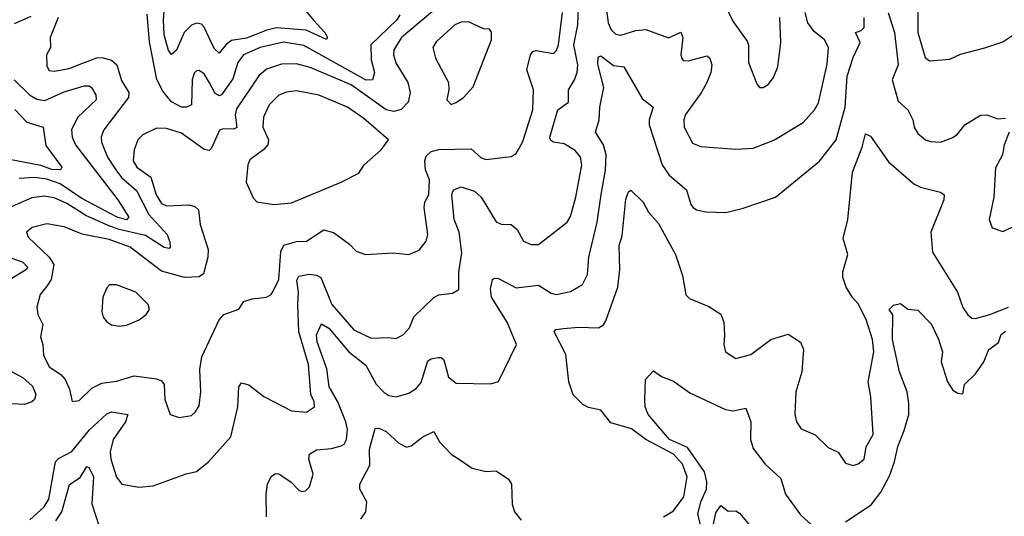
# Model space of a CAD drawing. Extents: x 1552294 to 1694791, y 811929 to 917222.
# Tile 270 of 643: x 1583357 to 1587301, y 902147 to 904136. Entities that reach past the tile are written whole.
import ezdxf

# ---------------------------------------------------------------- set-up
doc = ezdxf.new("R2010")
doc.units = 0

msp = doc.modelspace()

# ---------------------------------------------------------------- linework, layer by layer
at = {"layer": '0CON10XD'}
for points in [[(1585693.4, 904275), (1585713.4, 904123.4), (1585725.4, 904095), (1585745, 904077.7), (1585764.1, 904074.1), (1585825, 904092.8), (1585865, 904096.1), (1585955, 904063.2), (1586005.6, 904085.6), (1586013.5, 904065), (1586005.5, 903995.5), (1586008.8, 903981.2), (1586015, 903973.1), (1586035, 903971.8), (1586110.9, 903990.9), (1586121.6, 903981.6), (1586128.6, 903955), (1586125.3, 903925), (1586109.3, 903885), (1586086.7, 903843.3), (1586024.1, 903755.9), (1586016.5, 903735), (1586018.9, 903705), (1586051.7, 903641.7), (1586085, 903628.1), (1586225, 903616.9), (1586295, 903621.9), (1586377, 903653), (1586495.2, 903724.7), (1586541.1, 903775), (1586556.5, 903803.5), (1586591.7, 903958.3), (1586596, 904025), (1586580, 904055), (1586539.1, 904089.1), (1586513.9, 904123.9), (1586503.2, 904165)], [(1584482.9, 904195), (1584533.6, 904133.6), (1584579.1, 904085), (1584589.4, 904065), (1584585, 904056.2), (1584504.6, 904094.6), (1584385, 904103), (1584346.2, 904093.8), (1584265, 904061.5), (1584205, 904052.3), (1584183.1, 904036.9), (1584155, 904001.8), (1584135, 904020.4), (1584095, 904106.5), (1584085, 904117.7), (1584065, 904122), (1584045, 904114.1), (1584015, 904084.7), (1583985, 904013.8), (1583965, 903997.1), (1583952.5, 904012.5), (1583935.2, 904075), (1583932.6, 904135), (1583941, 904235)], [(1585043.5, 904196.5), (1584886.5, 904065), (1584855.7, 904015), (1584854.2, 903995), (1584862.9, 903962.9), (1584911.1, 903885), (1584921.4, 903845), (1584912.4, 903805), (1584884.1, 903775.9), (1584855, 903768.6), (1584825, 903774.3), (1584685, 903875.5), (1584520.5, 903945), (1584465, 903959.8), (1584405, 903957.5), (1584345, 903937.2), (1584315, 903910.8), (1584225, 903778.9), (1584220.2, 903755), (1584226.1, 903703.9), (1584215, 903697.6), (1584171.8, 903698.2), (1584157.1, 903692.9), (1584125, 903621.9), (1584115, 903612.7), (1584095, 903616.7), (1584005, 903681.6), (1583945, 903699.7), (1583905, 903701.8), (1583849.4, 903675), (1583830.4, 903655), (1583814.8, 903615.3), (1583810.6, 903570.6), (1583825.8, 903545), (1583881.6, 903505), (1583902.8, 903435), (1583925, 903399.7), (1583945, 903390.9), (1584035, 903394.7), (1584058.2, 903388.2), (1584072.9, 903375), (1584079.7, 903315), (1584111.2, 903215), (1584110, 903185), (1584092.6, 903117.4), (1584075, 903106), (1584016.3, 903103.7), (1583925, 903129), (1583799.5, 903225), (1583715, 903255.9), (1583606.6, 903276.6), (1583535, 903306.9), (1583465, 903318.2), (1583406.8, 903303.2), (1583384, 903285), (1583390, 903265), (1583474.1, 903184.1), (1583494, 903155), (1583483.2, 903095), (1583465, 903068.5)], [(1583397.3, 902132.7), (1583454.7, 902185), (1583473.5, 902215), (1583500.2, 902365), (1583511.5, 902378.5), (1583565, 902405.7), (1583636.8, 902493.2), (1583705, 902556.9), (1583725, 902564.7), (1583789.2, 902555), (1583780.4, 902525), (1583730.5, 902455), (1583718.8, 902405), (1583722, 902375), (1583745, 902303.8), (1583765.5, 902275.5), (1583833.7, 902263.7), (1583891.1, 902268.9), (1584023.6, 902316.4), (1584065, 902325.6), (1584113.5, 902365), (1584201.9, 902465), (1584230.4, 902585), (1584234.3, 902665), (1584245, 902681.2), (1584275, 902673.3), (1584335, 902626.2), (1584445, 902569.2), (1584505, 902564.4), (1584536.9, 902585), (1584536.2, 902605), (1584522.9, 902635), (1584513.3, 902755), (1584475.2, 902885), (1584470.4, 902995), (1584474.1, 903045), (1584467.2, 903092.8), (1584475, 903108.6), (1584515, 903117), (1584545, 903112.7), (1584562.9, 903102.9), (1584607, 902995), (1584695, 902894.3), (1584765, 902860.5), (1584832.3, 902862.3), (1584865, 902859.6), (1584894.4, 902875), (1584917.7, 902902.3), (1584935, 902945.6), (1585015, 903023.6), (1585035, 903033.8), (1585089.8, 903040.2), (1585115.3, 903054.7), (1585115.4, 903124.6), (1585128.2, 903201.8), (1585116.5, 903285), (1585097.4, 903335), (1585087.5, 903435), (1585094.6, 903455), (1585125, 903467), (1585178.6, 903448.6), (1585205.4, 903425), (1585265, 903325.8), (1585285, 903316.9), (1585325, 903316.1), (1585349.5, 903295), (1585375, 903249.1), (1585405, 903235.6), (1585435, 903235.6), (1585549.5, 903325), (1585562.7, 903347.3), (1585584.7, 903425), (1585608.2, 903555), (1585603.3, 903585), (1585581.8, 903611.8), (1585538.1, 903638.1), (1585495, 903645.3), (1585483.6, 903653.6), (1585480, 903665), (1585512.1, 903775), (1585555.7, 903805), (1585554.4, 903855), (1585579.5, 903895), (1585589.3, 903925), (1585591.9, 903955), (1585576.2, 904035), (1585592.1, 904115), (1585595.6, 904195)], [(1583510.2, 904145), (1583478.9, 904065), (1583479.5, 904025), (1583464.4, 903995), (1583465, 903950), (1583475, 903933.1), (1583495, 903929.6), (1583555, 903940.8), (1583605, 903960.4), (1583665, 903983), (1583685, 903984.8), (1583725, 903974.2), (1583745.8, 903955), (1583765, 903892.5), (1583793.2, 903845), (1583792.4, 903825), (1583693.8, 903695), (1583683.6, 903666.4), (1583684.7, 903645), (1583708.9, 903585), (1583741.5, 903535), (1583765, 903503.8), (1583825, 903451.4), (1583873.5, 903355), (1583946.7, 903275), (1583958.5, 903245), (1583959.2, 903225), (1583955, 903220), (1583935, 903223.2), (1583861.2, 903271.2), (1583755, 903295.5), (1583711.4, 903311.4), (1583621.9, 903351.9), (1583545, 903399.8), (1583495, 903422.6), (1583455, 903429.5), (1583405, 903422.9), (1583305, 903378.4)], [(1583401.1, 904148.9), (1583335, 904119.3)], [(1583465, 903068.5), (1583438.5, 903035), (1583425.4, 902985), (1583429.1, 902955), (1583448.9, 902915), (1583439.6, 902865), (1583449.1, 902835), (1583452.4, 902792.4), (1583475.3, 902745.3), (1583521.9, 902715), (1583538.2, 902695), (1583556.4, 902656.4), (1583566.2, 902606.2), (1583595, 902610), (1583645, 902660), (1583685, 902680), (1583745, 902687.5), (1583815, 902709.2), (1583905, 902697.7), (1583925, 902690), (1583935.5, 902675), (1583937.5, 902615), (1583960, 902555), (1583995, 902542.5), (1584045, 902550.6), (1584061.4, 902565), (1584075, 902588.8), (1584082, 902645), (1584078.8, 902735), (1584086.4, 902785), (1584156.1, 902933.9), (1584175, 902955.7), (1584234.1, 902975.9), (1584255, 903007.1), (1584288.1, 903018.1), (1584345, 903024), (1584364.3, 903035.7), (1584372.1, 903047.9), (1584394.6, 903095.4), (1584402.4, 903207.6), (1584415, 903233.1), (1584465, 903247.4), (1584505, 903249.3), (1584575, 903294.2), (1584613.8, 903283.8), (1584677.3, 903237.3), (1584705, 903208.2), (1584741.2, 903195), (1584852.7, 903202.7), (1584915, 903195.6), (1584957.3, 903212.7), (1584985, 903248.8), (1584992.2, 903275), (1584976.7, 903383.3), (1584980, 903405), (1584996, 903434), (1584998.6, 903495), (1584982.6, 903535), (1584979, 903571), (1584985, 903590), (1585005, 903607.6), (1585035, 903616), (1585165, 903619.2), (1585205, 903582.7), (1585225, 903576.2), (1585325, 903587.5), (1585345, 903600), (1585355, 903616.2), (1585372.4, 903647.6), (1585412.3, 903775), (1585415.4, 903855), (1585388.8, 903935), (1585402.5, 903995), (1585412, 904008), (1585425, 904012.9), (1585495, 904000), (1585507.4, 904012.6), (1585515.2, 904034.8), (1585530.7, 904165)], [(1584878.9, 904155), (1584868, 904135), (1584762.9, 904035), (1584764.8, 903975), (1584777.5, 903925), (1584769.4, 903895), (1584745, 903894.4), (1584495, 904032.1), (1584413.8, 904046.2), (1584320, 904025), (1584253.3, 903995), (1584231, 903965), (1584210.5, 903899.5), (1584165, 903835.4), (1584155, 903831.5), (1584140.1, 903840.1), (1584116.4, 903883.6), (1584095, 903918.6), (1584075, 903932), (1584065, 903931.2), (1584055, 903921.2), (1584047.3, 903895), (1584044.4, 903795), (1584025, 903786), (1584005, 903786.2), (1583965, 903807.5), (1583929.9, 903849.9), (1583906.6, 903896.6), (1583877.2, 904047.2), (1583867.7, 904157.7)], [(1584345.3, 902145), (1584344, 902235), (1584348.9, 902275), (1584364.1, 902305.9), (1584381.8, 902318.2), (1584395, 902317.1), (1584443.8, 902283.8), (1584475, 902252), (1584485, 902246), (1584501.2, 902248.8), (1584517.5, 902265), (1584532.2, 902315), (1584514.7, 902375), (1584517.3, 902395), (1584545, 902412.8), (1584605, 902418.4), (1584645, 902429.3), (1584656.4, 902435), (1584666.1, 902453.9), (1584669.2, 902495), (1584663.5, 902525), (1584631.2, 902605), (1584596.3, 902665), (1584586.9, 902736.9), (1584547.6, 902845), (1584546.2, 902873.8), (1584565, 902918), (1584595, 902900.4), (1584674.7, 902805), (1584742.7, 902752.7), (1584785, 902676.4), (1584815, 902644.6), (1584835, 902630.9), (1584865, 902625.5), (1584915, 902640.4), (1584945, 902658.9), (1584965, 902682.9), (1584991, 902769), (1585005, 902777.9), (1585033.1, 902783.1), (1585045, 902782.9), (1585055, 902774), (1585074.1, 902704.1), (1585105, 902680), (1585242.7, 902677.3), (1585275, 902686.7), (1585346.2, 902835), (1585309.6, 902925), (1585246.5, 903025), (1585243, 903057), (1585250, 903095), (1585259.2, 903100.8), (1585275, 903099.1), (1585345, 903061.8), (1585435, 903072.2), (1585485, 903040), (1585505, 903034.7), (1585563, 903047), (1585611.2, 903075), (1585631.5, 903115), (1585636.9, 903185), (1585670.2, 903325), (1585685.8, 903435.8), (1585703.2, 903533.2), (1585705.7, 903595), (1585694.7, 903635), (1585662.9, 903685), (1585678.1, 903735), (1585680.3, 903785), (1585696.2, 903865), (1585672.2, 903957.8), (1585674.4, 903985.6), (1585685, 903991.4), (1585735, 903952.5), (1585777, 903947), (1585850.4, 903820.4), (1585894.3, 903785), (1585878.8, 903735), (1585878.8, 903715), (1585930.5, 903555), (1585957.3, 903515), (1586027.1, 903455), (1586045.6, 903395.6), (1586055, 903384), (1586067.5, 903375), (1586105, 903366.9), (1586185.7, 903364.3), (1586255, 903380.8), (1586384.3, 903425.7), (1586560.5, 903569.5), (1586627.8, 903655), (1586663, 903785), (1586670.8, 903909.2), (1586694.9, 903985.1), (1586723.6, 904045), (1586704.4, 904085), (1586727.9, 904092.1), (1586739.6, 904105), (1586739.7, 904145)], [(1586188.7, 904178.7), (1586215.6, 904125.6), (1586270.3, 904050.3), (1586275.9, 904034.1), (1586276.2, 903965), (1586309.3, 903879.3), (1586320, 903865), (1586335, 903863.8), (1586355, 903876.7), (1586376.2, 903905), (1586393, 903947), (1586405.6, 904045), (1586401.5, 904145)], [(1586835, 904163.8), (1586861.6, 904085), (1586876, 903955), (1586851.6, 903895), (1586875, 903810), (1586914.8, 903774.8), (1586934.7, 903735), (1586940, 903705), (1586955, 903680.6), (1586985, 903654.2), (1587005, 903648.6), (1587045, 903645.6), (1587095, 903664.5), (1587112.9, 903677.1), (1587143.3, 903715), (1587205, 903753.5), (1587231.2, 903755), (1587275, 903739.3), (1587305, 903741.1)], [(1586953.8, 904166.2), (1586953.9, 904085), (1586983.8, 903985), (1587000.7, 903970.7), (1587082.1, 903977.9), (1587125, 903997.5), (1587223.3, 904023.3), (1587295, 904047.3), (1587335, 904074)], [(1585085, 903796.7), (1585105, 903804), (1585135, 903823.8), (1585172.9, 903867.1), (1585246.2, 904055), (1585246.4, 904086.4), (1585238.3, 904098.3), (1585215, 904100), (1585155, 904127.8), (1585125, 904126.7), (1585099.2, 904115), (1585025, 904047.1), (1585011.9, 904025), (1585022.4, 903982.4), (1585074, 903885), (1585076.2, 903855), (1585067.5, 903815), (1585085, 903796.7)], [(1583334.2, 903895), (1583396.1, 903835), (1583425, 903817.2), (1583457.8, 903812.2), (1583535, 903847.4), (1583615, 903870.9), (1583635, 903871.2), (1583644.7, 903864.7), (1583662.2, 903835), (1583663.5, 903815), (1583589.1, 903745), (1583564.4, 903695.6), (1583566.8, 903665), (1583580, 903635), (1583750, 903415), (1583793.8, 903345), (1583785, 903334), (1583747.5, 903345), (1583605, 903420), (1583518.3, 903478.3), (1583465, 903497.8), (1583416.7, 903503.3), (1583355, 903499.6)], [(1584375, 903396), (1584445, 903402.5), (1584645, 903485.7), (1584715, 903521.2), (1584736, 903555), (1584804.2, 903615), (1584833.8, 903655), (1584735, 903740.5), (1584670, 903785), (1584555, 903833.8), (1584465, 903850.4), (1584425, 903845.4), (1584395, 903833.6), (1584356.2, 903795), (1584333.8, 903745), (1584330.4, 903705), (1584353.1, 903655), (1584350, 903635), (1584334, 903616), (1584278.1, 903575), (1584270.6, 903555), (1584264, 903485), (1584292, 903422), (1584306.1, 903406.1), (1584375, 903396)], [(1583336.7, 903776.7), (1583385, 903725.4), (1583450.8, 903705), (1583461.5, 903631.5), (1583525.6, 903545), (1583520, 903535), (1583485, 903535.3), (1583441.7, 903551.7), (1583316.2, 903576.2)], [(1585935.3, 902144.7), (1585975, 902168.5), (1586016.7, 902225), (1586030.7, 902305), (1586011.1, 902355), (1585975.7, 902395), (1585864.3, 902454.3), (1585807.5, 902497.5), (1585725, 902521.2), (1585685, 902572.5), (1585635, 902582.5), (1585612, 902595), (1585573.8, 902633.8), (1585556.5, 902685), (1585544.4, 902795), (1585498, 902885), (1585504.5, 902895.5), (1585535, 902898.9), (1585595, 902904.4), (1585675, 902902.2), (1585695, 902914.3), (1585705, 902930), (1585752.1, 903065), (1585761.2, 903135), (1585758, 903232), (1585770.2, 903269.8), (1585785, 903417.5), (1585795, 903446.7), (1585805, 903453.3), (1585854, 903405), (1585875.8, 903365), (1585915, 903319.2), (1585983.5, 903195), (1586011.6, 903111.6), (1586025, 903033.8), (1586039.7, 903019.7), (1586117.2, 902987.2), (1586165, 902956.2), (1586177.5, 902925), (1586179.7, 902870.3), (1586177.5, 902835), (1586183.8, 902805), (1586225, 902778.6), (1586285, 902794.5), (1586365.5, 902854.5), (1586435, 902875.8), (1586485, 902843.8), (1586496.7, 902815), (1586489.6, 902725), (1586465.4, 902645), (1586462.2, 902555), (1586468.6, 902525), (1586487.6, 902497.6), (1586542.6, 902472.6), (1586595, 902422.5), (1586635, 902403.8), (1586665, 902359.2), (1586695, 902350.8), (1586715, 902357.1), (1586739.2, 902375), (1586747.5, 902425), (1586775.4, 902474.6), (1586765.9, 902625), (1586755.3, 902685), (1586777.7, 902805), (1586773.5, 902855), (1586748, 902935), (1586715, 902998.1), (1586693.1, 903023.1), (1586666.9, 903065), (1586654.4, 903105), (1586653.5, 903126.5), (1586674.2, 903195), (1586655, 903260), (1586674.1, 903335), (1586693.2, 903525), (1586731.6, 903625), (1586745, 903678.8), (1586765, 903668.8), (1586836.7, 903566.7), (1586938.1, 903478.1), (1586965, 903465.5), (1587045.7, 903445.7), (1587060, 903435), (1587058.8, 903415), (1587006.7, 903285), (1587012.7, 903205), (1587113.5, 903045), (1587135, 902982.9), (1587155, 902954.4), (1587170.9, 902940.9), (1587185, 902938.5), (1587243.3, 902955), (1587317.1, 902985)], [(1587320, 903685), (1587300, 903635), (1587293.1, 903595), (1587265, 903542.5), (1587259.4, 903425), (1587240.8, 903335), (1587252.3, 903302.3), (1587295, 903287.5), (1587335, 903306.2)], [(1583325, 903180.7), (1583369.2, 903165), (1583387.5, 903145), (1583383.8, 903135), (1583317.8, 903095)], [(1583755, 902907.8), (1583785, 902912.2), (1583835, 902934.3), (1583863.3, 902955), (1583876, 902975), (1583871.2, 902995), (1583821.2, 903045), (1583745, 903074), (1583716.1, 903073.9), (1583705, 903062.5), (1583689.2, 903025), (1583685.9, 902965.9), (1583691.2, 902945), (1583705.8, 902925.8), (1583724.2, 902914.2), (1583755, 902907.8)], [(1586665, 902124.5), (1586767.2, 902192.8), (1586806.3, 902243.7), (1586841, 902309), (1586861.5, 902365), (1586874, 902426), (1586900.2, 902489.8), (1586918.6, 902555), (1586919, 902599), (1586912.1, 902645), (1586881, 902725), (1586853.1, 902855), (1586853.9, 902953.9), (1586840, 902975), (1586857, 902993), (1586885, 902998.6), (1586915, 902976.9), (1586955, 902971.8), (1587008, 902918), (1587036.8, 902856.8), (1587052.9, 902805), (1587048.5, 902765), (1587073.1, 902685), (1587095, 902652.5), (1587115, 902640), (1587135, 902636.7), (1587141.5, 902675), (1587185, 902716.9), (1587218.7, 902765), (1587238.4, 902815), (1587277.2, 902842.8), (1587288.1, 902875), (1587305, 902888)], [(1583308.8, 902735), (1583370.9, 902700.9), (1583407.5, 902667.5), (1583421.8, 902635), (1583416, 902615), (1583405, 902604.6), (1583375.7, 902594.3), (1583325, 902597.1)], [(1586083.3, 902113.3), (1586073.2, 902155), (1586085.5, 902205), (1586107.8, 902255), (1586109.3, 902285), (1586099.3, 902325), (1586032, 902422), (1585959.1, 902455), (1585874.6, 902555), (1585861.6, 902585), (1585860.4, 902615), (1585863.8, 902695), (1585895, 902730), (1585927.1, 902707.1), (1585975, 902687.8), (1586040.8, 902640.8), (1586184.2, 902574.2), (1586215, 902569.1), (1586265, 902580), (1586285.5, 902525), (1586284.1, 902455), (1586295, 902418.6), (1586342.7, 902355), (1586405, 902298), (1586424.5, 902235), (1586485, 902152), (1586525.4, 902115.4)], [(1584722.5, 902135), (1584743.3, 902165), (1584746.9, 902205), (1584719.4, 902255), (1584718.6, 902275), (1584758.7, 902351.3), (1584758, 902415), (1584781.2, 902498.8), (1584795, 902499.4), (1584825, 902486.4), (1584875, 902440), (1584905.7, 902424.3), (1584925, 902429.2), (1584971.2, 902465), (1585015, 902486.2), (1585038.6, 902445), (1585085, 902395.8), (1585115, 902377.1), (1585169.8, 902339.8), (1585224.2, 902325.8), (1585265, 902328.6), (1585315, 902295.6), (1585327.1, 902275), (1585329.5, 902195), (1585338.1, 902165), (1585365, 902131.4)], [(1583501.6, 902128.4), (1583525.8, 902164.2), (1583555.6, 902274.4), (1583598.4, 902301.6), (1583625, 902345.6), (1583635, 902340.8), (1583652.3, 902305), (1583646, 902196), (1583675.3, 902105.3)], [(1586135.4, 902115), (1586145, 902160), (1586165, 902190), (1586195, 902167.5), (1586225, 902168.8), (1586239.7, 902159.7), (1586295, 902093.3)]]:
    msp.add_lwpolyline(points, dxfattribs=at)

doc.saveas('drawing.dxf')
